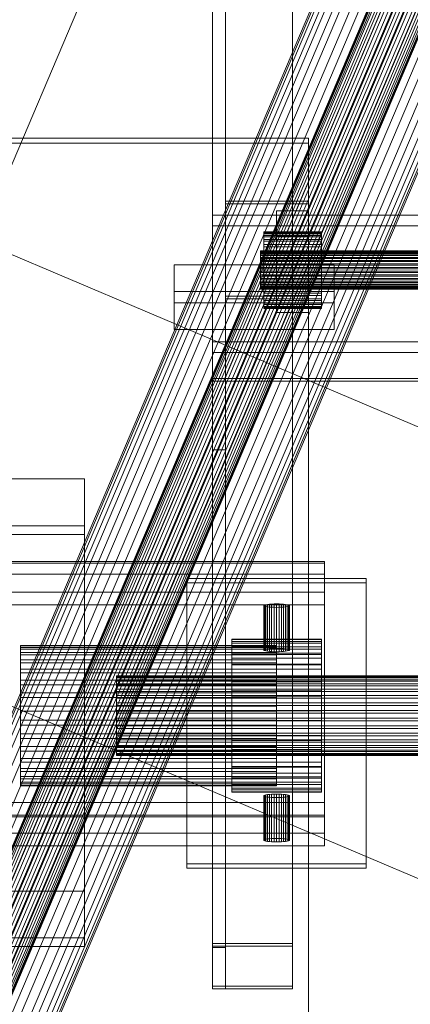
# Model space of a CAD drawing. Header units: millimetres. Extents: x -4738 to 65662, y -68080 to 6847.
# Tile 708 of 1056: x 27165 to 27287, y -22190 to -21882. Entities that reach past the tile are written whole.
import ezdxf

# ---------------------------------------------------------------- set-up
doc = ezdxf.new("R2010")
doc.units = ezdxf.units.MM
doc.layers.add('superior_C09', color=7, linetype='Continuous', lineweight=0)
doc.layers.add('superior_C10', color=7, linetype='Continuous', lineweight=0)

msp = doc.modelspace()

# ---------------------------------------------------------------- linework, layer by layer
at = {"layer": 'superior_C09'}
for p, q in [((27225.067, -17792.489), (27225.067, -22171.241)), ((27225.067, -22172.041), (27225.067, -17793.289)), ((27225.067, -17793.689), (27225.067, -22172.44)), ((27229.067, -22172.44), (27229.067, -17793.689)), ((27250.067, -22171.241), (27250.067, -17792.489)), ((27250.067, -17793.289), (27250.067, -22172.041)), ((27225.067, -17805.813), (27225.067, -22184.565)), ((27250.067, -22184.565), (27250.067, -17805.813)), ((27225.067, -22185.364), (27225.067, -17806.612)), ((27229.067, -17806.612), (27229.067, -22185.364)), ((27250.067, -17806.612), (27250.067, -22185.364)), ((27229.067, -17952.846), (27229.067, -21994.629)), ((27229.067, -21995.429), (27229.067, -17953.646)), ((27225.067, -21520.75), (27225.067, -21994.629)), ((27225.067, -21995.429), (27225.067, -21521.55)), ((27229.067, -21994.629), (27229.067, -21520.75)), ((27250.067, -21994.629), (27250.067, -21520.75)), ((27250.067, -21521.55), (27250.067, -21995.429)), ((27225.067, -22016.88), (27225.067, -21543.001)), ((27229.067, -21543.001), (27229.067, -22016.88)), ((27255.067, -21919.422), (26925.067, -21919.422)), ((27255.067, -22296.034), (27255.067, -21919.422)), ((27255.067, -21921.02), (27255.067, -21919.422)), ((26925.067, -21921.02), (27255.067, -21921.02)), ((27255.067, -21921.02), (27255.067, -22297.633)), ((27229.067, -21939.136), (27229.067, -21968.868)), ((27255.067, -21939.136), (27229.067, -21939.136)), ((27229.067, -21939.136), (27229.067, -21939.935)), ((27229.067, -21939.935), (27255.067, -21939.935)), ((27229.067, -21969.668), (27229.067, -21939.935)), ((27255.067, -21968.868), (27255.067, -21939.136)), ((27255.067, -21939.935), (27255.067, -21939.136)), ((27255.067, -21939.935), (27255.067, -21969.668)), ((27225.067, -21943.507), (27225.067, -21983.15)), ((27775.067, -21943.507), (27225.067, -21943.507)), ((27225.067, -21943.507), (27225.067, -21946.838)), ((27245.067, -21942.109), (27245.067, -21965.895)), ((27255.067, -21942.109), (27245.067, -21942.109)), ((27245.067, -21942.109), (27245.067, -21950.103)), ((27255.067, -21965.895), (27255.067, -21942.109)), ((27255.067, -21950.103), (27255.067, -21942.109)), ((27225.067, -21946.838), (27775.067, -21946.838)), ((27225.067, -21986.481), (27225.067, -21946.838)), ((27241.067, -21948.771), (27241.067, -21948.687)), ((27241.067, -21948.687), (27241.067, -21949.064)), ((27241.067, -21948.687), (27259.067, -21948.687)), ((27241.067, -21949.311), (27241.067, -21948.771)), ((27241.067, -21948.771), (27259.067, -21948.771)), ((27241.067, -21949.064), (27241.067, -21949.887)), ((27241.067, -21949.064), (27259.067, -21949.064)), ((27241.067, -21950.288), (27241.067, -21949.311)), ((27241.067, -21949.311), (27259.067, -21949.311)), ((27241.067, -21949.887), (27241.067, -21951.124)), ((27241.067, -21949.887), (27259.067, -21949.887)), ((27241.067, -21951.663), (27241.067, -21950.288)), ((27241.067, -21950.288), (27259.067, -21950.288)), ((27245.067, -21950.103), (27255.067, -21950.103)), ((27245.067, -21973.889), (27245.067, -21950.103)), ((27255.067, -21950.103), (27255.067, -21973.889)), ((27259.067, -21949.064), (27259.067, -21948.687)), ((27259.067, -21948.687), (27259.067, -21948.771)), ((27259.067, -21948.771), (27259.067, -21949.311)), ((27259.067, -21949.887), (27259.067, -21949.064)), ((27259.067, -21949.311), (27259.067, -21950.288)), ((27259.067, -21951.124), (27259.067, -21949.887)), ((27259.067, -21950.288), (27259.067, -21951.663)), ((27241.067, -21951.124), (27241.067, -21952.727)), ((27241.067, -21951.124), (27259.067, -21951.124)), ((27241.067, -21953.385), (27241.067, -21951.663)), ((27241.067, -21951.663), (27259.067, -21951.663)), ((27241.067, -21952.727), (27241.067, -21954.635)), ((27241.067, -21952.727), (27259.067, -21952.727)), ((27241.067, -21955.386), (27241.067, -21953.385)), ((27241.067, -21953.385), (27259.067, -21953.385)), ((27259.067, -21952.727), (27259.067, -21951.124)), ((27259.067, -21951.663), (27259.067, -21953.385)), ((27259.067, -21954.635), (27259.067, -21952.727)), ((27259.067, -21953.385), (27259.067, -21955.386)), ((27240.067, -21954.717), (27240.067, -21954.676)), ((27240.067, -21954.676), (27240.067, -21954.864)), ((27240.067, -21954.676), (27760.067, -21954.676)), ((27240.067, -21954.988), (27240.067, -21954.717)), ((27240.067, -21954.717), (27760.067, -21954.717)), ((27240.067, -21954.864), (27240.067, -21955.275)), ((27240.067, -21954.864), (27760.067, -21954.864)), ((27240.067, -21955.476), (27240.067, -21954.988)), ((27240.067, -21954.988), (27760.067, -21954.988)), ((27240.067, -21955.275), (27240.067, -21955.894)), ((27240.067, -21955.275), (27760.067, -21955.275)), ((27240.067, -21956.164), (27240.067, -21955.476)), ((27240.067, -21955.476), (27760.067, -21955.476)), ((27240.067, -21955.894), (27240.067, -21956.695)), ((27240.067, -21955.894), (27760.067, -21955.894)), ((27240.067, -21957.024), (27240.067, -21956.164)), ((27240.067, -21956.164), (27760.067, -21956.164)), ((27241.067, -21954.635), (27241.067, -21956.775)), ((27241.067, -21954.635), (27259.067, -21954.635)), ((27241.067, -21957.59), (27241.067, -21955.386)), ((27241.067, -21955.386), (27259.067, -21955.386)), ((27259.067, -21956.775), (27259.067, -21954.635)), ((27259.067, -21955.386), (27259.067, -21957.59)), ((27213.067, -21959.065), (27213.067, -21970.958)), ((27263.067, -21959.065), (27213.067, -21959.065)), ((27213.067, -21959.065), (27213.067, -21967.326)), ((27240.067, -21956.695), (27240.067, -21957.65)), ((27240.067, -21956.695), (27760.067, -21956.695)), ((27240.067, -21958.025), (27240.067, -21957.024)), ((27240.067, -21957.024), (27760.067, -21957.024)), ((27240.067, -21957.65), (27240.067, -21958.72)), ((27240.067, -21957.65), (27760.067, -21957.65)), ((27240.067, -21959.127), (27240.067, -21958.025)), ((27240.067, -21958.025), (27760.067, -21958.025)), ((27240.067, -21958.72), (27240.067, -21959.864)), ((27240.067, -21958.72), (27760.067, -21958.72)), ((27240.067, -21960.288), (27240.067, -21959.127)), ((27240.067, -21959.127), (27760.067, -21959.127)), ((27241.067, -21956.775), (27241.067, -21959.065)), ((27241.067, -21956.775), (27259.067, -21956.775)), ((27241.067, -21959.912), (27241.067, -21957.59)), ((27241.067, -21957.59), (27259.067, -21957.59)), ((27241.067, -21959.065), (27241.067, -21961.416)), ((27241.067, -21959.065), (27259.067, -21959.065)), ((27259.067, -21959.065), (27259.067, -21956.775)), ((27259.067, -21957.59), (27259.067, -21959.912)), ((27259.067, -21961.416), (27259.067, -21959.065)), ((27263.067, -21970.958), (27263.067, -21959.065)), ((27263.067, -21967.326), (27263.067, -21959.065)), ((27240.067, -21959.864), (27240.067, -21961.04)), ((27240.067, -21959.864), (27760.067, -21959.864)), ((27240.067, -21961.463), (27240.067, -21960.288)), ((27240.067, -21960.288), (27760.067, -21960.288)), ((27240.067, -21961.04), (27240.067, -21962.201)), ((27240.067, -21961.04), (27760.067, -21961.04)), ((27240.067, -21962.608), (27240.067, -21961.463)), ((27240.067, -21961.463), (27760.067, -21961.463)), ((27240.067, -21962.201), (27240.067, -21963.303)), ((27240.067, -21962.201), (27760.067, -21962.201)), ((27240.067, -21963.678), (27240.067, -21962.608)), ((27240.067, -21962.608), (27760.067, -21962.608)), ((27241.067, -21962.263), (27241.067, -21959.912)), ((27241.067, -21959.912), (27259.067, -21959.912)), ((27241.067, -21961.416), (27241.067, -21963.738)), ((27241.067, -21961.416), (27259.067, -21961.416)), ((27241.067, -21964.552), (27241.067, -21962.263)), ((27241.067, -21962.263), (27259.067, -21962.263)), ((27259.067, -21959.912), (27259.067, -21962.263)), ((27259.067, -21963.738), (27259.067, -21961.416)), ((27259.067, -21962.263), (27259.067, -21964.552)), ((27240.067, -21963.303), (27240.067, -21964.303)), ((27240.067, -21963.303), (27760.067, -21963.303)), ((27240.067, -21964.632), (27240.067, -21963.678)), ((27240.067, -21963.678), (27760.067, -21963.678)), ((27240.067, -21964.303), (27240.067, -21965.164)), ((27240.067, -21964.303), (27760.067, -21964.303)), ((27240.067, -21965.434), (27240.067, -21964.632)), ((27240.067, -21964.632), (27760.067, -21964.632)), ((27240.067, -21965.164), (27240.067, -21965.852)), ((27240.067, -21965.164), (27760.067, -21965.164)), ((27240.067, -21966.052), (27240.067, -21965.434)), ((27240.067, -21965.434), (27760.067, -21965.434)), ((27241.067, -21963.738), (27241.067, -21965.942)), ((27241.067, -21963.738), (27259.067, -21963.738)), ((27241.067, -21966.692), (27241.067, -21964.552)), ((27241.067, -21964.552), (27259.067, -21964.552)), ((27259.067, -21965.942), (27259.067, -21963.738)), ((27259.067, -21964.552), (27259.067, -21966.692)), ((27213.067, -21967.326), (27263.067, -21967.326)), ((27213.067, -21979.219), (27213.067, -21967.326)), ((27240.067, -21965.852), (27240.067, -21966.34)), ((27240.067, -21965.852), (27760.067, -21965.852)), ((27240.067, -21966.464), (27240.067, -21966.052)), ((27240.067, -21966.052), (27760.067, -21966.052)), ((27240.067, -21966.34), (27240.067, -21966.61)), ((27240.067, -21966.34), (27760.067, -21966.34)), ((27240.067, -21966.652), (27240.067, -21966.464)), ((27240.067, -21966.464), (27760.067, -21966.464)), ((27240.067, -21966.61), (27240.067, -21966.652)), ((27760.067, -21966.61), (27240.067, -21966.61)), ((27240.067, -21966.652), (27760.067, -21966.652)), ((27241.067, -21965.942), (27241.067, -21967.943)), ((27241.067, -21965.942), (27259.067, -21965.942)), ((27241.067, -21968.601), (27241.067, -21966.692)), ((27241.067, -21966.692), (27259.067, -21966.692)), ((27241.067, -21967.943), (27241.067, -21969.664)), ((27241.067, -21967.943), (27259.067, -21967.943)), ((27241.067, -21970.204), (27241.067, -21968.601)), ((27241.067, -21968.601), (27259.067, -21968.601)), ((27245.067, -21965.895), (27255.067, -21965.895)), ((27245.067, -21973.889), (27245.067, -21965.895)), ((27255.067, -21973.889), (27255.067, -21965.895)), ((27259.067, -21967.943), (27259.067, -21965.942)), ((27259.067, -21966.692), (27259.067, -21968.601)), ((27259.067, -21969.664), (27259.067, -21967.943)), ((27259.067, -21968.601), (27259.067, -21970.204)), ((27263.067, -21967.326), (27263.067, -21979.219)), ((27213.067, -21970.958), (27263.067, -21970.958)), ((27213.067, -21979.219), (27213.067, -21970.958)), ((27229.067, -21968.868), (27255.067, -21968.868)), ((27229.067, -21969.668), (27229.067, -21968.868)), ((27255.067, -21969.668), (27229.067, -21969.668)), ((27241.067, -21969.664), (27241.067, -21971.04)), ((27241.067, -21969.664), (27259.067, -21969.664)), ((27241.067, -21971.441), (27241.067, -21970.204)), ((27241.067, -21970.204), (27259.067, -21970.204)), ((27241.067, -21971.04), (27241.067, -21972.016)), ((27241.067, -21971.04), (27259.067, -21971.04)), ((27241.067, -21972.263), (27241.067, -21971.441)), ((27241.067, -21971.441), (27259.067, -21971.441)), ((27255.067, -21969.668), (27255.067, -21968.868)), ((27259.067, -21971.04), (27259.067, -21969.664)), ((27259.067, -21970.204), (27259.067, -21971.441)), ((27259.067, -21972.016), (27259.067, -21971.04)), ((27259.067, -21971.441), (27259.067, -21972.263)), ((27263.067, -21979.219), (27263.067, -21970.958)), ((27241.067, -21972.016), (27241.067, -21972.557)), ((27241.067, -21972.016), (27259.067, -21972.016)), ((27241.067, -21972.64), (27241.067, -21972.263)), ((27241.067, -21972.263), (27259.067, -21972.263)), ((27241.067, -21972.557), (27241.067, -21972.64)), ((27259.067, -21972.557), (27241.067, -21972.557)), ((27241.067, -21972.64), (27259.067, -21972.64)), ((27255.067, -21973.889), (27245.067, -21973.889)), ((27259.067, -21972.557), (27259.067, -21972.016)), ((27259.067, -21972.263), (27259.067, -21972.64)), ((27259.067, -21972.64), (27259.067, -21972.557)), ((27263.067, -21979.219), (27213.067, -21979.219)), ((27225.067, -21983.15), (27775.067, -21983.15)), ((27225.067, -21986.481), (27225.067, -21983.15)), ((27775.067, -21986.481), (27225.067, -21986.481)), ((27225.067, -21994.629), (27229.067, -21994.629)), ((27225.067, -22016.88), (27225.067, -21994.629)), ((27225.067, -21994.629), (27250.067, -21994.629)), ((27225.067, -21995.429), (27225.067, -21994.629)), ((27250.067, -21995.429), (27225.067, -21995.429)), ((27229.067, -22016.88), (27229.067, -21994.629)), ((27229.067, -21994.629), (27312.067, -21994.629)), ((27229.067, -21995.429), (27229.067, -21994.629)), ((27312.067, -21995.429), (27229.067, -21995.429)), ((27250.067, -21995.429), (27250.067, -21994.629)), ((27229.067, -22016.88), (27225.067, -22016.88)), ((27185.067, -22025.987), (27065.067, -22025.987)), ((27185.067, -22154.828), (27185.067, -22025.987)), ((27185.067, -22040.642), (27185.067, -22025.987)), ((27185.067, -22040.642), (27065.067, -22040.642)), ((27185.067, -22169.483), (27185.067, -22040.642)), ((27185.067, -22043.307), (27185.067, -22040.642)), ((27065.067, -22043.307), (27185.067, -22043.307)), ((27185.067, -22043.307), (27185.067, -22172.148)), ((27260.067, -22051.83), (27160.067, -22051.83)), ((27260.067, -22055.794), (27260.067, -22051.83)), ((27260.067, -22061.423), (27260.067, -22051.83)), ((27260.067, -22131.116), (27260.067, -22051.83)), ((27260.067, -22052.362), (27260.067, -22051.83)), ((27160.067, -22052.362), (27260.067, -22052.362)), ((27260.067, -22052.362), (27260.067, -22131.649)), ((27160.067, -22055.794), (27260.067, -22055.794)), ((27217.067, -22057.133), (27217.067, -22146.331)), ((27273.067, -22057.133), (27217.067, -22057.133)), ((27217.067, -22057.133), (27217.067, -22058.466)), ((27260.067, -22065.387), (27260.067, -22055.794)), ((27273.067, -22146.331), (27273.067, -22057.133)), ((27273.067, -22058.466), (27273.067, -22057.133)), ((27217.067, -22058.466), (27273.067, -22058.466)), ((27217.067, -22147.663), (27217.067, -22058.466)), ((27273.067, -22058.466), (27273.067, -22147.663)), ((27160.067, -22061.423), (27260.067, -22061.423)), ((27260.067, -22061.423), (27260.067, -22065.387)), ((27260.067, -22065.387), (27160.067, -22065.387)), ((27241.067, -22065.595), (27241.144, -22065.491)), ((27241.144, -22065.699), (27241.067, -22065.595)), ((27241.067, -22065.595), (27241.067, -22079.47)), ((27241.144, -22065.491), (27241.372, -22065.391)), ((27241.144, -22065.491), (27241.144, -22079.366)), ((27241.372, -22065.799), (27241.144, -22065.699)), ((27241.144, -22065.699), (27241.144, -22079.574)), ((27241.372, -22065.391), (27241.742, -22065.299)), ((27241.372, -22065.391), (27241.372, -22079.266)), ((27241.742, -22065.891), (27241.372, -22065.799)), ((27241.372, -22065.799), (27241.372, -22079.674)), ((27241.742, -22065.299), (27242.239, -22065.218)), ((27241.742, -22065.299), (27241.742, -22079.174)), ((27242.239, -22065.972), (27241.742, -22065.891)), ((27241.742, -22065.891), (27241.742, -22079.766)), ((27242.239, -22065.218), (27242.845, -22065.152)), ((27242.239, -22065.218), (27242.239, -22079.093)), ((27242.845, -22066.038), (27242.239, -22065.972)), ((27242.239, -22065.972), (27242.239, -22079.847)), ((27242.845, -22065.152), (27243.537, -22065.103)), ((27242.845, -22065.152), (27242.845, -22079.027)), ((27243.537, -22066.087), (27242.845, -22066.038)), ((27242.845, -22066.038), (27242.845, -22079.913)), ((27243.537, -22065.103), (27244.287, -22065.072)), ((27243.537, -22065.103), (27243.537, -22078.978)), ((27244.287, -22066.118), (27243.537, -22066.087)), ((27243.537, -22066.087), (27243.537, -22079.962)), ((27244.287, -22065.072), (27245.067, -22065.062)), ((27244.287, -22065.072), (27244.287, -22078.947)), ((27245.067, -22066.128), (27244.287, -22066.118)), ((27244.287, -22066.118), (27244.287, -22079.993)), ((27245.067, -22065.062), (27245.848, -22065.072)), ((27245.067, -22065.062), (27245.067, -22078.937)), ((27245.848, -22066.118), (27245.067, -22066.128)), ((27245.067, -22066.128), (27245.067, -22080.003)), ((27245.848, -22065.072), (27246.598, -22065.103)), ((27245.848, -22065.072), (27245.848, -22078.947)), ((27246.598, -22066.087), (27245.848, -22066.118)), ((27245.848, -22066.118), (27245.848, -22079.993)), ((27246.598, -22065.103), (27247.29, -22065.152)), ((27246.598, -22065.103), (27246.598, -22078.978)), ((27247.29, -22066.038), (27246.598, -22066.087)), ((27246.598, -22066.087), (27246.598, -22079.962)), ((27247.29, -22065.152), (27247.896, -22065.218)), ((27247.29, -22065.152), (27247.29, -22079.027)), ((27247.896, -22065.972), (27247.29, -22066.038)), ((27247.29, -22066.038), (27247.29, -22079.913)), ((27247.896, -22065.218), (27248.393, -22065.299)), ((27247.896, -22065.218), (27247.896, -22079.093)), ((27248.393, -22065.891), (27247.896, -22065.972)), ((27247.896, -22065.972), (27247.896, -22079.847)), ((27248.393, -22065.299), (27248.763, -22065.391)), ((27248.393, -22065.299), (27248.393, -22079.174)), ((27248.763, -22065.799), (27248.393, -22065.891)), ((27248.393, -22065.891), (27248.393, -22079.766)), ((27248.763, -22065.391), (27248.991, -22065.491)), ((27248.763, -22065.391), (27248.763, -22079.266)), ((27248.991, -22065.699), (27248.763, -22065.799)), ((27248.763, -22065.799), (27248.763, -22079.674)), ((27248.991, -22065.491), (27249.067, -22065.595)), ((27248.991, -22065.491), (27248.991, -22079.366)), ((27249.067, -22065.595), (27248.991, -22065.699)), ((27248.991, -22065.699), (27248.991, -22079.574)), ((27249.067, -22079.47), (27249.067, -22065.595)), ((27231.067, -22076.214), (27231.067, -22076.047)), ((27231.067, -22076.047), (27231.067, -22076.801)), ((27231.067, -22076.047), (27259.067, -22076.047)), ((27231.067, -22077.295), (27231.067, -22076.214)), ((27231.067, -22076.214), (27259.067, -22076.214)), ((27259.067, -22076.801), (27259.067, -22076.047)), ((27259.067, -22076.047), (27259.067, -22076.214)), ((27259.067, -22076.214), (27259.067, -22077.295)), ((27165.067, -22078.196), (27165.067, -22078.043)), ((27165.067, -22078.043), (27165.067, -22078.734)), ((27165.067, -22078.043), (27245.067, -22078.043)), ((27165.067, -22079.187), (27165.067, -22078.196)), ((27165.067, -22078.196), (27245.067, -22078.196)), ((27165.067, -22078.734), (27165.067, -22080.242)), ((27165.067, -22078.734), (27245.067, -22078.734)), ((27165.067, -22080.978), (27165.067, -22079.187)), ((27165.067, -22079.187), (27245.067, -22079.187)), ((27231.067, -22076.801), (27231.067, -22078.446)), ((27231.067, -22076.801), (27259.067, -22076.801)), ((27231.067, -22079.248), (27231.067, -22077.295)), ((27231.067, -22077.295), (27259.067, -22077.295)), ((27231.067, -22078.446), (27231.067, -22080.92)), ((27231.067, -22078.446), (27259.067, -22078.446)), ((27231.067, -22081.999), (27231.067, -22079.248)), ((27231.067, -22079.248), (27259.067, -22079.248)), ((27241.144, -22079.366), (27241.067, -22079.47)), ((27241.067, -22079.47), (27241.144, -22079.574)), ((27241.372, -22079.266), (27241.144, -22079.366)), ((27241.144, -22079.574), (27241.372, -22079.674)), ((27241.742, -22079.174), (27241.372, -22079.266)), ((27241.372, -22079.674), (27241.742, -22079.766)), ((27242.239, -22079.093), (27241.742, -22079.174)), ((27242.845, -22079.027), (27242.239, -22079.093)), ((27243.537, -22078.978), (27242.845, -22079.027)), ((27244.287, -22078.947), (27243.537, -22078.978)), ((27245.067, -22078.937), (27244.287, -22078.947)), ((27245.067, -22078.734), (27245.067, -22078.043)), ((27245.067, -22078.043), (27245.067, -22078.196)), ((27245.067, -22078.196), (27245.067, -22079.187)), ((27245.067, -22080.242), (27245.067, -22078.734)), ((27245.848, -22078.947), (27245.067, -22078.937)), ((27245.067, -22079.187), (27245.067, -22080.978)), ((27246.598, -22078.978), (27245.848, -22078.947)), ((27247.29, -22079.027), (27246.598, -22078.978)), ((27247.896, -22079.093), (27247.29, -22079.027)), ((27248.393, -22079.174), (27247.896, -22079.093)), ((27248.763, -22079.266), (27248.393, -22079.174)), ((27248.393, -22079.766), (27248.763, -22079.674)), ((27248.991, -22079.366), (27248.763, -22079.266)), ((27248.763, -22079.674), (27248.991, -22079.574)), ((27249.067, -22079.47), (27248.991, -22079.366)), ((27248.991, -22079.574), (27249.067, -22079.47)), ((27259.067, -22078.446), (27259.067, -22076.801)), ((27259.067, -22077.295), (27259.067, -22079.248)), ((27259.067, -22080.92), (27259.067, -22078.446)), ((27259.067, -22079.248), (27259.067, -22081.999)), ((27165.067, -22080.242), (27165.067, -22082.51)), ((27165.067, -22080.242), (27245.067, -22080.242)), ((27165.067, -22083.499), (27165.067, -22080.978)), ((27165.067, -22080.978), (27245.067, -22080.978)), ((27165.067, -22082.51), (27165.067, -22085.449)), ((27165.067, -22082.51), (27245.067, -22082.51)), ((27231.067, -22080.428), (27231.067, -22116.107)), ((27259.067, -22080.428), (27231.067, -22080.428)), ((27231.067, -22080.428), (27231.067, -22083.893)), ((27231.067, -22080.92), (27231.067, -22084.126)), ((27231.067, -22080.92), (27259.067, -22080.92)), ((27231.067, -22085.442), (27231.067, -22081.999)), ((27231.067, -22081.999), (27259.067, -22081.999)), ((27241.742, -22079.766), (27242.239, -22079.847)), ((27242.239, -22079.847), (27242.845, -22079.913)), ((27242.845, -22079.913), (27243.537, -22079.962)), ((27243.537, -22079.962), (27244.287, -22079.993)), ((27244.287, -22079.993), (27245.067, -22080.003)), ((27245.067, -22080.003), (27245.848, -22079.993)), ((27245.067, -22082.51), (27245.067, -22080.242)), ((27245.067, -22080.978), (27245.067, -22083.499)), ((27245.067, -22085.449), (27245.067, -22082.51)), ((27245.848, -22079.993), (27246.598, -22079.962)), ((27246.598, -22079.962), (27247.29, -22079.913)), ((27247.29, -22079.913), (27247.896, -22079.847)), ((27247.896, -22079.847), (27248.393, -22079.766)), ((27259.067, -22116.107), (27259.067, -22080.428)), ((27259.067, -22083.893), (27259.067, -22080.428)), ((27259.067, -22084.126), (27259.067, -22080.92)), ((27259.067, -22081.999), (27259.067, -22085.442)), ((27165.067, -22086.655), (27165.067, -22083.499)), ((27165.067, -22083.499), (27245.067, -22083.499)), ((27165.067, -22085.449), (27165.067, -22088.948)), ((27165.067, -22085.449), (27245.067, -22085.449)), ((27231.067, -22083.893), (27259.067, -22083.893)), ((27231.067, -22119.572), (27231.067, -22083.893)), ((27231.067, -22084.126), (27231.067, -22087.943)), ((27231.067, -22084.126), (27259.067, -22084.126)), ((27231.067, -22089.444), (27231.067, -22085.442)), ((27231.067, -22085.442), (27259.067, -22085.442)), ((27245.067, -22083.499), (27245.067, -22086.655)), ((27245.067, -22088.948), (27245.067, -22085.449)), ((27259.067, -22083.893), (27259.067, -22119.572)), ((27259.067, -22087.943), (27259.067, -22084.126)), ((27259.067, -22085.442), (27259.067, -22089.444)), ((27165.067, -22090.324), (27165.067, -22086.655)), ((27165.067, -22086.655), (27245.067, -22086.655)), ((27195.067, -22087.611), (27195.067, -22087.525)), ((27195.067, -22087.525), (27195.067, -22087.917)), ((27195.067, -22087.525), (27805.067, -22087.525)), ((27195.067, -22088.174), (27195.067, -22087.611)), ((27195.067, -22087.611), (27805.067, -22087.611)), ((27195.067, -22087.917), (27195.067, -22088.774)), ((27195.067, -22087.917), (27805.067, -22087.917)), ((27195.067, -22089.192), (27195.067, -22088.174)), ((27195.067, -22088.174), (27805.067, -22088.174)), ((27195.067, -22088.774), (27195.067, -22090.062)), ((27195.067, -22088.774), (27805.067, -22088.774)), ((27231.067, -22087.943), (27231.067, -22092.223)), ((27231.067, -22087.943), (27259.067, -22087.943)), ((27245.067, -22086.655), (27245.067, -22090.324)), ((27259.067, -22092.223), (27259.067, -22087.943)), ((27165.067, -22088.948), (27165.067, -22092.871)), ((27165.067, -22088.948), (27245.067, -22088.948)), ((27165.067, -22094.364), (27165.067, -22090.324)), ((27165.067, -22090.324), (27245.067, -22090.324)), ((27195.067, -22090.625), (27195.067, -22089.192)), ((27195.067, -22089.192), (27805.067, -22089.192)), ((27195.067, -22090.062), (27195.067, -22091.733)), ((27195.067, -22090.062), (27805.067, -22090.062)), ((27195.067, -22092.418), (27195.067, -22090.625)), ((27195.067, -22090.625), (27805.067, -22090.625)), ((27195.067, -22091.733), (27195.067, -22093.72)), ((27195.067, -22091.733), (27805.067, -22091.733)), ((27231.067, -22093.852), (27231.067, -22089.444)), ((27231.067, -22089.444), (27259.067, -22089.444)), ((27245.067, -22092.871), (27245.067, -22088.948)), ((27245.067, -22090.324), (27245.067, -22094.364)), ((27259.067, -22089.444), (27259.067, -22093.852)), ((27165.067, -22092.871), (27165.067, -22097.069)), ((27165.067, -22092.871), (27245.067, -22092.871)), ((27165.067, -22098.621), (27165.067, -22094.364)), ((27165.067, -22094.364), (27245.067, -22094.364)), ((27195.067, -22094.502), (27195.067, -22092.418)), ((27195.067, -22092.418), (27805.067, -22092.418)), ((27195.067, -22093.72), (27195.067, -22095.95)), ((27195.067, -22093.72), (27805.067, -22093.72)), ((27195.067, -22096.798), (27195.067, -22094.502)), ((27195.067, -22094.502), (27805.067, -22094.502)), ((27231.067, -22092.223), (27231.067, -22096.802)), ((27231.067, -22092.223), (27259.067, -22092.223)), ((27231.067, -22098.496), (27231.067, -22093.852)), ((27231.067, -22093.852), (27259.067, -22093.852)), ((27245.067, -22097.069), (27245.067, -22092.871)), ((27245.067, -22094.364), (27245.067, -22098.621)), ((27259.067, -22096.802), (27259.067, -22092.223)), ((27259.067, -22093.852), (27259.067, -22098.496)), ((27165.067, -22097.069), (27165.067, -22101.379)), ((27165.067, -22097.069), (27245.067, -22097.069)), ((27195.067, -22095.95), (27195.067, -22098.335)), ((27195.067, -22095.95), (27805.067, -22095.95)), ((27195.067, -22099.217), (27195.067, -22096.798)), ((27195.067, -22096.798), (27805.067, -22096.798)), ((27231.067, -22096.802), (27231.067, -22101.504)), ((27231.067, -22096.802), (27259.067, -22096.802)), ((27245.067, -22101.379), (27245.067, -22097.069)), ((27259.067, -22101.504), (27259.067, -22096.802)), ((27165.067, -22102.931), (27165.067, -22098.621)), ((27165.067, -22098.621), (27245.067, -22098.621)), ((27195.067, -22098.335), (27195.067, -22100.783)), ((27195.067, -22098.335), (27805.067, -22098.335)), ((27195.067, -22101.665), (27195.067, -22099.217)), ((27195.067, -22099.217), (27805.067, -22099.217)), ((27195.067, -22100.783), (27195.067, -22103.202)), ((27195.067, -22100.783), (27805.067, -22100.783)), ((27231.067, -22103.198), (27231.067, -22098.496)), ((27231.067, -22098.496), (27259.067, -22098.496)), ((27245.067, -22098.621), (27245.067, -22102.931)), ((27259.067, -22098.496), (27259.067, -22103.198)), ((27165.067, -22101.379), (27165.067, -22105.636)), ((27165.067, -22101.379), (27245.067, -22101.379)), ((27165.067, -22107.129), (27165.067, -22102.931)), ((27165.067, -22102.931), (27245.067, -22102.931)), ((27195.067, -22104.05), (27195.067, -22101.665)), ((27195.067, -22101.665), (27805.067, -22101.665)), ((27195.067, -22103.202), (27195.067, -22105.498)), ((27195.067, -22103.202), (27805.067, -22103.202)), ((27195.067, -22106.28), (27195.067, -22104.05)), ((27195.067, -22104.05), (27805.067, -22104.05)), ((27231.067, -22101.504), (27231.067, -22106.148)), ((27231.067, -22101.504), (27259.067, -22101.504)), ((27231.067, -22107.777), (27231.067, -22103.198)), ((27231.067, -22103.198), (27259.067, -22103.198)), ((27245.067, -22105.636), (27245.067, -22101.379)), ((27245.067, -22102.931), (27245.067, -22107.129)), ((27259.067, -22106.148), (27259.067, -22101.504)), ((27259.067, -22103.198), (27259.067, -22107.777)), ((27165.067, -22105.636), (27165.067, -22109.676)), ((27165.067, -22105.636), (27245.067, -22105.636)), ((27165.067, -22111.052), (27165.067, -22107.129)), ((27165.067, -22107.129), (27245.067, -22107.129)), ((27195.067, -22105.498), (27195.067, -22107.582)), ((27195.067, -22105.498), (27805.067, -22105.498)), ((27195.067, -22108.267), (27195.067, -22106.28)), ((27195.067, -22106.28), (27805.067, -22106.28)), ((27231.067, -22106.148), (27231.067, -22110.556)), ((27231.067, -22106.148), (27259.067, -22106.148)), ((27245.067, -22109.676), (27245.067, -22105.636)), ((27245.067, -22107.129), (27245.067, -22111.052)), ((27259.067, -22110.556), (27259.067, -22106.148)), ((27165.067, -22109.676), (27165.067, -22113.345)), ((27165.067, -22109.676), (27245.067, -22109.676)), ((27195.067, -22107.582), (27195.067, -22109.375)), ((27195.067, -22107.582), (27805.067, -22107.582)), ((27195.067, -22109.938), (27195.067, -22108.267)), ((27195.067, -22108.267), (27805.067, -22108.267)), ((27195.067, -22109.375), (27195.067, -22110.808)), ((27195.067, -22109.375), (27805.067, -22109.375)), ((27195.067, -22111.226), (27195.067, -22109.938)), ((27195.067, -22109.938), (27805.067, -22109.938)), ((27231.067, -22112.057), (27231.067, -22107.777)), ((27231.067, -22107.777), (27259.067, -22107.777)), ((27245.067, -22113.345), (27245.067, -22109.676)), ((27259.067, -22107.777), (27259.067, -22112.057)), ((27165.067, -22114.551), (27165.067, -22111.052)), ((27165.067, -22111.052), (27245.067, -22111.052)), ((27165.067, -22113.345), (27165.067, -22116.501)), ((27165.067, -22113.345), (27245.067, -22113.345)), ((27195.067, -22110.808), (27195.067, -22111.826)), ((27195.067, -22110.808), (27805.067, -22110.808)), ((27195.067, -22112.083), (27195.067, -22111.226)), ((27195.067, -22111.226), (27805.067, -22111.226)), ((27195.067, -22111.826), (27195.067, -22112.389)), ((27195.067, -22111.826), (27805.067, -22111.826)), ((27195.067, -22112.475), (27195.067, -22112.083)), ((27195.067, -22112.083), (27805.067, -22112.083)), ((27195.067, -22112.389), (27195.067, -22112.475)), ((27805.067, -22112.389), (27195.067, -22112.389)), ((27195.067, -22112.475), (27805.067, -22112.475)), ((27231.067, -22110.556), (27231.067, -22114.558)), ((27231.067, -22110.556), (27259.067, -22110.556)), ((27231.067, -22115.874), (27231.067, -22112.057)), ((27231.067, -22112.057), (27259.067, -22112.057)), ((27245.067, -22111.052), (27245.067, -22114.551)), ((27245.067, -22116.501), (27245.067, -22113.345)), ((27259.067, -22114.558), (27259.067, -22110.556)), ((27259.067, -22112.057), (27259.067, -22115.874)), ((27165.067, -22117.49), (27165.067, -22114.551)), ((27165.067, -22114.551), (27245.067, -22114.551)), ((27165.067, -22116.501), (27165.067, -22119.022)), ((27165.067, -22116.501), (27245.067, -22116.501)), ((27231.067, -22114.558), (27231.067, -22118.001)), ((27231.067, -22114.558), (27259.067, -22114.558)), ((27231.067, -22119.08), (27231.067, -22115.874)), ((27231.067, -22115.874), (27259.067, -22115.874)), ((27231.067, -22116.107), (27259.067, -22116.107)), ((27231.067, -22119.572), (27231.067, -22116.107)), ((27245.067, -22114.551), (27245.067, -22117.49)), ((27245.067, -22119.022), (27245.067, -22116.501)), ((27259.067, -22118.001), (27259.067, -22114.558)), ((27259.067, -22115.874), (27259.067, -22119.08)), ((27259.067, -22119.572), (27259.067, -22116.107)), ((27165.067, -22119.758), (27165.067, -22117.49)), ((27165.067, -22117.49), (27245.067, -22117.49)), ((27165.067, -22119.022), (27165.067, -22120.813)), ((27165.067, -22119.022), (27245.067, -22119.022)), ((27231.067, -22118.001), (27231.067, -22120.752)), ((27231.067, -22118.001), (27259.067, -22118.001)), ((27231.067, -22121.554), (27231.067, -22119.08)), ((27231.067, -22119.08), (27259.067, -22119.08)), ((27259.067, -22119.572), (27231.067, -22119.572)), ((27245.067, -22117.49), (27245.067, -22119.758)), ((27245.067, -22120.813), (27245.067, -22119.022)), ((27259.067, -22120.752), (27259.067, -22118.001)), ((27259.067, -22119.08), (27259.067, -22121.554)), ((27165.067, -22121.266), (27165.067, -22119.758)), ((27165.067, -22119.758), (27245.067, -22119.758)), ((27165.067, -22120.813), (27165.067, -22121.804)), ((27165.067, -22120.813), (27245.067, -22120.813)), ((27165.067, -22121.957), (27165.067, -22121.266)), ((27165.067, -22121.266), (27245.067, -22121.266)), ((27165.067, -22121.804), (27165.067, -22121.957)), ((27245.067, -22121.804), (27165.067, -22121.804)), ((27165.067, -22121.957), (27245.067, -22121.957)), ((27231.067, -22120.752), (27231.067, -22122.705)), ((27231.067, -22120.752), (27259.067, -22120.752)), ((27231.067, -22123.199), (27231.067, -22121.554)), ((27231.067, -22121.554), (27259.067, -22121.554)), ((27231.067, -22122.705), (27231.067, -22123.786)), ((27231.067, -22122.705), (27259.067, -22122.705)), ((27245.067, -22119.758), (27245.067, -22121.266)), ((27245.067, -22121.804), (27245.067, -22120.813)), ((27245.067, -22121.266), (27245.067, -22121.957)), ((27245.067, -22121.957), (27245.067, -22121.804)), ((27259.067, -22122.705), (27259.067, -22120.752)), ((27259.067, -22121.554), (27259.067, -22123.199)), ((27259.067, -22123.786), (27259.067, -22122.705)), ((27231.067, -22123.953), (27231.067, -22123.199)), ((27231.067, -22123.199), (27259.067, -22123.199)), ((27231.067, -22123.786), (27231.067, -22123.953)), ((27259.067, -22123.786), (27231.067, -22123.786)), ((27231.067, -22123.953), (27259.067, -22123.953)), ((27241.067, -22125.06), (27241.144, -22124.956)), ((27241.144, -22125.164), (27241.067, -22125.06)), ((27241.067, -22125.06), (27241.067, -22138.935)), ((27241.144, -22124.956), (27241.372, -22124.856)), ((27241.144, -22124.956), (27241.144, -22138.831)), ((27241.372, -22125.264), (27241.144, -22125.164)), ((27241.144, -22125.164), (27241.144, -22139.039)), ((27241.372, -22124.856), (27241.742, -22124.764)), ((27241.372, -22124.856), (27241.372, -22138.731)), ((27241.742, -22125.356), (27241.372, -22125.264)), ((27241.372, -22125.264), (27241.372, -22139.139)), ((27241.742, -22124.764), (27242.239, -22124.683)), ((27241.742, -22124.764), (27241.742, -22138.639)), ((27242.239, -22125.437), (27241.742, -22125.356)), ((27241.742, -22125.356), (27241.742, -22139.231)), ((27242.239, -22124.683), (27242.845, -22124.617)), ((27242.239, -22124.683), (27242.239, -22138.558)), ((27242.845, -22125.503), (27242.239, -22125.437)), ((27242.239, -22125.437), (27242.239, -22139.312)), ((27242.845, -22124.617), (27243.537, -22124.568)), ((27242.845, -22124.617), (27242.845, -22138.492)), ((27243.537, -22125.552), (27242.845, -22125.503)), ((27242.845, -22125.503), (27242.845, -22139.378)), ((27243.537, -22124.568), (27244.287, -22124.537)), ((27243.537, -22124.568), (27243.537, -22138.443)), ((27244.287, -22125.583), (27243.537, -22125.552)), ((27243.537, -22125.552), (27243.537, -22139.427)), ((27244.287, -22124.537), (27245.067, -22124.527)), ((27244.287, -22124.537), (27244.287, -22138.412)), ((27245.067, -22125.593), (27244.287, -22125.583)), ((27244.287, -22125.583), (27244.287, -22139.458)), ((27245.067, -22124.527), (27245.848, -22124.537)), ((27245.067, -22124.527), (27245.067, -22138.402)), ((27245.848, -22125.583), (27245.067, -22125.593)), ((27245.067, -22125.593), (27245.067, -22139.468)), ((27245.848, -22124.537), (27246.598, -22124.568)), ((27245.848, -22124.537), (27245.848, -22138.412)), ((27246.598, -22125.552), (27245.848, -22125.583)), ((27245.848, -22125.583), (27245.848, -22139.458)), ((27246.598, -22124.568), (27247.29, -22124.617)), ((27246.598, -22124.568), (27246.598, -22138.443)), ((27247.29, -22125.503), (27246.598, -22125.552)), ((27246.598, -22125.552), (27246.598, -22139.427)), ((27247.29, -22124.617), (27247.896, -22124.683)), ((27247.29, -22124.617), (27247.29, -22138.492)), ((27247.896, -22125.437), (27247.29, -22125.503)), ((27247.29, -22125.503), (27247.29, -22139.378)), ((27247.896, -22124.683), (27248.393, -22124.764)), ((27247.896, -22124.683), (27247.896, -22138.558)), ((27248.393, -22125.356), (27247.896, -22125.437)), ((27247.896, -22125.437), (27247.896, -22139.312)), ((27248.393, -22124.764), (27248.763, -22124.856)), ((27248.393, -22124.764), (27248.393, -22138.639)), ((27248.763, -22125.264), (27248.393, -22125.356)), ((27248.393, -22125.356), (27248.393, -22139.231)), ((27248.763, -22124.856), (27248.991, -22124.956)), ((27248.763, -22124.856), (27248.763, -22138.731)), ((27248.991, -22125.164), (27248.763, -22125.264)), ((27248.763, -22125.264), (27248.763, -22139.139)), ((27248.991, -22124.956), (27249.067, -22125.06)), ((27248.991, -22124.956), (27248.991, -22138.831)), ((27249.067, -22125.06), (27248.991, -22125.164)), ((27248.991, -22125.164), (27248.991, -22139.039)), ((27249.067, -22138.935), (27249.067, -22125.06)), ((27259.067, -22123.199), (27259.067, -22123.953)), ((27259.067, -22123.953), (27259.067, -22123.786)), ((27260.067, -22127.152), (27160.067, -22127.152)), ((27260.067, -22131.116), (27260.067, -22127.152)), ((27260.067, -22136.745), (27260.067, -22127.152)), ((27160.067, -22131.116), (27260.067, -22131.116)), ((27260.067, -22131.649), (27160.067, -22131.649)), ((27260.067, -22140.709), (27260.067, -22131.116)), ((27260.067, -22131.649), (27260.067, -22131.116)), ((27160.067, -22136.745), (27260.067, -22136.745)), ((27260.067, -22136.745), (27260.067, -22140.709)), ((27260.067, -22140.709), (27160.067, -22140.709)), ((27241.144, -22138.831), (27241.067, -22138.935)), ((27241.067, -22138.935), (27241.144, -22139.039)), ((27241.372, -22138.731), (27241.144, -22138.831)), ((27241.144, -22139.039), (27241.372, -22139.139)), ((27241.742, -22138.639), (27241.372, -22138.731)), ((27241.372, -22139.139), (27241.742, -22139.231)), ((27242.239, -22138.558), (27241.742, -22138.639)), ((27241.742, -22139.231), (27242.239, -22139.312)), ((27242.845, -22138.492), (27242.239, -22138.558)), ((27242.239, -22139.312), (27242.845, -22139.378)), ((27243.537, -22138.443), (27242.845, -22138.492)), ((27242.845, -22139.378), (27243.537, -22139.427)), ((27244.287, -22138.412), (27243.537, -22138.443)), ((27243.537, -22139.427), (27244.287, -22139.458)), ((27245.067, -22138.402), (27244.287, -22138.412)), ((27244.287, -22139.458), (27245.067, -22139.468)), ((27245.848, -22138.412), (27245.067, -22138.402)), ((27245.067, -22139.468), (27245.848, -22139.458)), ((27246.598, -22138.443), (27245.848, -22138.412)), ((27245.848, -22139.458), (27246.598, -22139.427)), ((27247.29, -22138.492), (27246.598, -22138.443)), ((27246.598, -22139.427), (27247.29, -22139.378)), ((27247.896, -22138.558), (27247.29, -22138.492)), ((27247.29, -22139.378), (27247.896, -22139.312)), ((27248.393, -22138.639), (27247.896, -22138.558)), ((27247.896, -22139.312), (27248.393, -22139.231)), ((27248.763, -22138.731), (27248.393, -22138.639)), ((27248.393, -22139.231), (27248.763, -22139.139)), ((27248.991, -22138.831), (27248.763, -22138.731)), ((27248.763, -22139.139), (27248.991, -22139.039)), ((27249.067, -22138.935), (27248.991, -22138.831)), ((27248.991, -22139.039), (27249.067, -22138.935)), ((27217.067, -22146.331), (27273.067, -22146.331)), ((27217.067, -22147.663), (27217.067, -22146.331)), ((27273.067, -22147.663), (27273.067, -22146.331)), ((27273.067, -22147.663), (27217.067, -22147.663)), ((27065.067, -22154.828), (27185.067, -22154.828)), ((27185.067, -22169.483), (27185.067, -22154.828)), ((27065.067, -22169.483), (27185.067, -22169.483)), ((27185.067, -22172.148), (27185.067, -22169.483)), ((27225.067, -22171.241), (27250.067, -22171.241)), ((27225.067, -22172.041), (27225.067, -22171.241)), ((27250.067, -22172.041), (27225.067, -22172.041)), ((27250.067, -22172.041), (27250.067, -22171.241)), ((27185.067, -22172.148), (27065.067, -22172.148)), ((27225.067, -22172.44), (27229.067, -22172.44)), ((27225.067, -22185.364), (27225.067, -22172.44)), ((27229.067, -22185.364), (27229.067, -22172.44)), ((27225.067, -22184.565), (27250.067, -22184.565)), ((27225.067, -22185.364), (27225.067, -22184.565)), ((27229.067, -22185.364), (27225.067, -22185.364)), ((27250.067, -22185.364), (27225.067, -22185.364)), ((27250.067, -22185.364), (27250.067, -22184.565))]:
    msp.add_line(p, q, dxfattribs=at)
at = {"layer": 'superior_C10'}
for p, q in [((26984.155, -22347.325), (27320.199, -21555.697)), ((27400.929, -21579.103), (27057.07, -22389.14)), ((27057.223, -22389.205), (27401.082, -21579.168)), ((27401.339, -21579.277), (27057.48, -22389.314)), ((27401.789, -21579.468), (27057.929, -22389.505)), ((27402.285, -21579.678), (27058.426, -22389.716)), ((27403, -21579.982), (27059.141, -22390.019)), ((27403.702, -21580.28), (27059.843, -22390.317)), ((27404.634, -21580.675), (27060.775, -22390.713)), ((27405.494, -21581.04), (27061.634, -22391.078)), ((27406.579, -21581.501), (27062.72, -22391.539)), ((27407.538, -21581.908), (27063.678, -22391.946)), ((27408.702, -21582.402), (27064.843, -22392.44)), ((27409.695, -21582.824), (27065.836, -22392.861)), ((27410.859, -21583.318), (27067, -22393.356)), ((27411.818, -21583.725), (27067.959, -22393.763)), ((27412.903, -21584.186), (27069.044, -22394.223)), ((27413.763, -21584.551), (27069.904, -22394.588)), ((27414.695, -21584.946), (27070.836, -22394.984)), ((27415.397, -21585.244), (27071.538, -22395.282)), ((27416.112, -21585.548), (27072.253, -22395.585)), ((27416.608, -21585.759), (27072.749, -22395.796)), ((27417.058, -21585.949), (27073.199, -22395.987)), ((27417.315, -21586.058), (27073.456, -22396.096)), ((27417.468, -21586.124), (27073.609, -22396.161)), ((27335.512, -21691.312), (27092.349, -22264.137)), ((27092.781, -22264.321), (27335.945, -21691.496)), ((27336.67, -21691.804), (27093.507, -22264.629)), ((27337.938, -21692.342), (27094.775, -22265.167)), ((27339.339, -21692.937), (27096.176, -22265.762)), ((27341.357, -21693.793), (27098.194, -22266.619)), ((27343.338, -21694.634), (27100.175, -22267.46)), ((27345.968, -21695.751), (27102.805, -22268.576)), ((27348.394, -21696.781), (27105.231, -22269.606)), ((27351.457, -21698.081), (27108.294, -22270.906)), ((27354.163, -21699.229), (27111, -22272.055)), ((27357.45, -21700.625), (27114.286, -22273.45)), ((27360.251, -21701.814), (27117.088, -22274.639)), ((27363.538, -21703.209), (27120.375, -22276.034)), ((27366.244, -21704.358), (27123.081, -22277.183)), ((27369.307, -21705.658), (27126.143, -22278.483)), ((27371.733, -21706.688), (27128.57, -22279.513)), ((27374.363, -21707.804), (27131.2, -22280.63)), ((27376.344, -21708.645), (27133.181, -22281.471)), ((27378.362, -21709.502), (27135.199, -22282.327)), ((27379.763, -21710.096), (27136.6, -22282.922)), ((27381.031, -21710.635), (27137.868, -22283.46)), ((27381.756, -21710.943), (27138.593, -22283.768)), ((27382.189, -21711.126), (27139.026, -22283.952)), ((26990.195, -21882.75), (27855.933, -22250.253)), ((27857.032, -22250.72), (26991.294, -21883.216)), ((26939.398, -22002.414), (27805.135, -22369.918)), ((27806.234, -22370.385), (26940.497, -22002.881))]:
    msp.add_line(p, q, dxfattribs=at)

doc.saveas('drawing.dxf')
